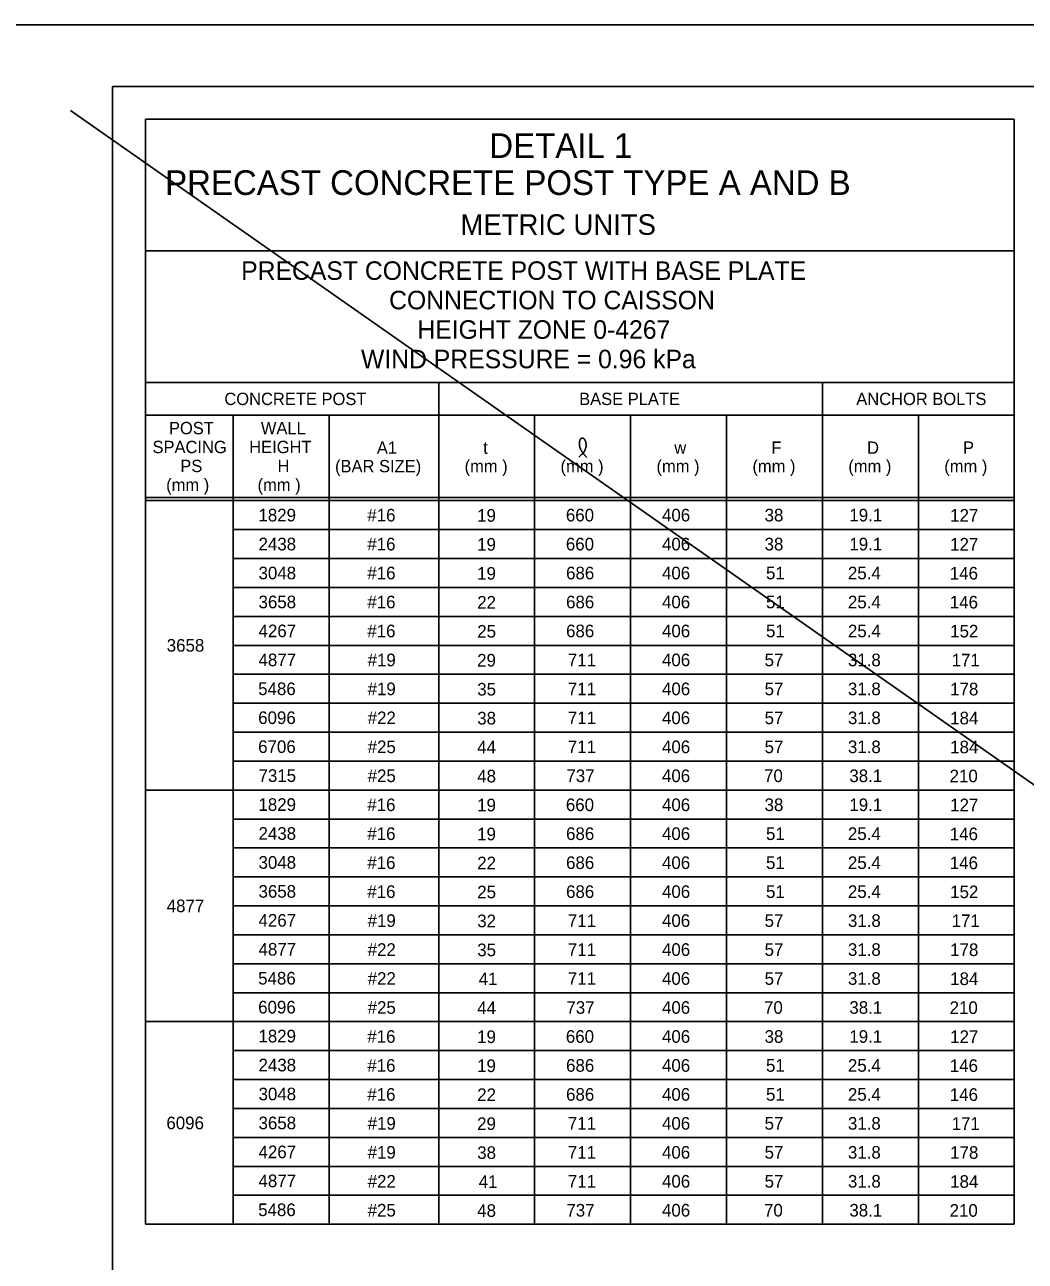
# Model space of a CAD drawing. Extents: x 3351 to 8430, y -3586 to 1457.
# Drawn here: x 5462 to 5705.3, y -323.1 to -22.3 of the extents above; entities that cross this region are included whole.
import ezdxf

# ---------------------------------------------------------------- set-up
doc = ezdxf.new("R2010")
doc.units = 0
for name, color, linetype in [('1', 7, 'Continuous'), ('2', 7, 'Continuous'), ('PLT-BNDY', 7, 'Continuous')]:
    doc.layers.add(name, color=color, linetype=linetype)

msp = doc.modelspace()

# ---------------------------------------------------------------- linework, layer by layer
at = {"layer": '1'}
for p, q in [((5473.16, -43.15), (6246.31, -584.48)), ((5491.34, -45.31), (5491.34, -314.06)), ((5702.68, -45.31), (5491.34, -45.31)), ((5702.68, -45.31), (5702.68, -314.06)), ((5702.68, -77.31), (5491.34, -77.31)), ((5491.34, -109.31), (5702.68, -109.31)), ((5491.34, -109.31), (5559.34, -109.31)), ((5562.68, -109.31), (5562.68, -314.06)), ((5656.01, -109.31), (5656.01, -314.06)), ((5491.34, -117.31), (5702.68, -117.31)), ((5512.68, -314.06), (5512.68, -117.31)), ((5536.01, -117.31), (5536.01, -314.06)), ((5586.01, -117.31), (5586.01, -314.06)), ((5609.34, -117.31), (5609.34, -314.06)), ((5632.68, -117.31), (5632.68, -314.06)), ((5679.34, -117.31), (5679.34, -314.06)), ((5491.34, -137.31), (5702.68, -137.31)), ((5491.34, -138.06), (5702.68, -138.06)), ((5549.34, -141.58), (5549.34, -141.58)), ((5574.35, -141.58), (5574.35, -141.58)), ((5597.68, -141.58), (5597.68, -141.58)), ((5621.02, -141.58), (5621.02, -141.58)), ((5644.35, -141.58), (5644.35, -141.58)), ((5667.68, -141.58), (5667.68, -141.58)), ((5691.02, -141.58), (5691.02, -141.58)), ((5512.68, -145.1), (5702.68, -145.1)), ((5512.68, -152.14), (5702.68, -152.14)), ((5512.68, -159.18), (5702.68, -159.18)), ((5512.68, -166.22), (5702.68, -166.22)), ((5512.68, -173.26), (5702.68, -173.26)), ((5512.68, -180.3), (5702.68, -180.3)), ((5512.68, -187.34), (5702.68, -187.34)), ((5512.68, -194.38), (5702.68, -194.38)), ((5512.68, -201.42), (5702.68, -201.42)), ((5491.34, -208.46), (5702.68, -208.46)), ((5491.34, -208.46), (5702.68, -208.46)), ((5512.68, -215.5), (5702.68, -215.5)), ((5512.68, -222.54), (5702.68, -222.54)), ((5512.68, -229.58), (5702.68, -229.58)), ((5512.68, -236.62), (5702.68, -236.62)), ((5512.68, -243.66), (5702.68, -243.66)), ((5512.68, -250.7), (5702.68, -250.7)), ((5512.68, -257.74), (5702.68, -257.74)), ((5491.34, -264.78), (5702.68, -264.78)), ((5512.68, -271.82), (5702.68, -271.82)), ((5512.68, -271.82), (5702.68, -271.82)), ((5512.68, -278.86), (5702.68, -278.86)), ((5512.68, -285.9), (5702.68, -285.9)), ((5512.68, -292.94), (5702.68, -292.94)), ((5512.68, -299.98), (5702.68, -299.98)), ((5512.68, -307.02), (5702.68, -307.02)), ((5491.34, -314.06), (5702.68, -314.06))]:
    msp.add_line(p, q, dxfattribs=at)
msp.add_spline([(5596.73, -127.48), (5596.94, -127.31), (5597.06, -127.18), (5597.26, -126.98), (5597.42, -126.82), (5597.7, -126.61), (5597.9, -126.35), (5598.08, -126.16), (5598.2, -125.93), (5598.3, -125.68), (5598.38, -125.44), (5598.46, -125.21), (5598.49, -125.02), (5598.52, -124.77), (5598.54, -124.55), (5598.52, -124.3), (5598.48, -124.05), (5598.43, -123.81), (5598.37, -123.58), (5598.28, -123.35), (5598.21, -123.22), (5598.11, -123.12), (5598.02, -123.02), (5597.92, -122.94), (5597.81, -122.88), (5597.72, -122.85), (5597.56, -122.85), (5597.46, -122.88), (5597.31, -122.93), (5597.22, -123.01), (5597.16, -123.1), (5597.09, -123.22), (5597.02, -123.33), (5596.98, -123.47), (5596.95, -123.58), (5596.91, -123.82), (5596.89, -123.99), (5596.91, -124.18), (5596.91, -124.38), (5596.95, -124.66), (5596.97, -124.89), (5597.01, -125.06), (5597.08, -125.28), (5597.18, -125.5), (5597.28, -125.7), (5597.37, -125.9), (5597.49, -126.12), (5597.69, -126.3), (5597.81, -126.51), (5597.94, -126.67), (5598.05, -126.85), (5598.2, -127.02), (5598.33, -127.19), (5598.44, -127.3), (5598.55, -127.43), (5598.66, -127.6)], degree=3, dxfattribs=at)
at = {"layer": '2'}
for p, q in [((5483.34, -601.31), (5483.34, -37.31)), ((5483.34, -37.31), (6269.34, -37.31))]:
    msp.add_line(p, q, dxfattribs=at)
at = {"layer": 'PLT-BNDY'}
msp.add_lwpolyline([(5443.34, -22.31), (6284.34, -22.31), (6284.34, -616.31), (5443.34, -616.31)], close=True, dxfattribs=at)

# ---------------------------------------------------------------- texts
at = {"layer": '1'}
for s, height, p in [('DETAIL 1', 6, (5574.99, -54.71)), ('PRECAST CONCRETE POST TYPE A AND B', 6, (5496.14, -63.71)), ('METRIC UNITS', 5, (5567.97, -73.41)), ('PRECAST CONCRETE POST WITH BASE PLATE', 4.5, (5514.63, -84.36)), ('CONNECTION TO CAISSON', 4.5, (5550.61, -91.52)), ('HEIGHT ZONE 0-4267', 4.5, (5557.48, -98.69)), ('WIND PRESSURE = 0.96 kPa', 4.5, (5543.77, -105.86)), ('CONCRETE POST', 3, (5510.55, -114.81)), ('BASE PLATE', 3, (5596.84, -114.81)), ('ANCHOR BOLTS', 3, (5664.24, -114.81)), ('POST', 3, (5497.07, -121.91)), ('WALL', 3, (5519.42, -121.91)), ('SPACING', 3, (5493.07, -126.51)), ('HEIGHT', 3, (5516.59, -126.51)), ('A1', 3, (5547.64, -126.67)), ('t', 3, (5573.51, -126.67)), ('w', 3, (5619.99, -126.67)), ('F', 3, (5643.6, -126.67)), ('D', 3, (5666.87, -126.67)), ('P', 3, (5690.2, -126.67)), ('PS', 3, (5499.83, -131.11)), ('H', 3, (5523.47, -131.11)), ('(BAR SIZE)', 3, (5537.47, -131.17)), ('(mm )', 3, (5568.98, -131.17)), ('(mm )', 3, (5592.31, -131.17)), ('(mm )', 3, (5615.65, -131.17)), ('(mm )', 3, (5638.98, -131.17)), ('(mm )', 3, (5662.31, -131.17)), ('(mm )', 3, (5685.65, -131.17)), ('(mm )', 3, (5496.4, -135.71)), ('(mm )', 3, (5518.63, -135.71)), ('1829', 3.07, (5518.84, -143.11)), ('#16', 3.07, (5545.32, -143.11)), ('19', 3.07, (5572.03, -143.19)), ('660', 3.07, (5593.61, -143.11)), ('406', 3.07, (5616.99, -143.11)), ('38', 3.07, (5641.94, -143.11)), ('19.1', 3.07, (5662.56, -143.11)), ('127', 3.07, (5687.08, -143.16)), ('2438', 3.07, (5518.86, -150.15)), ('#16', 3.07, (5545.32, -150.16)), ('19', 3.07, (5572.03, -150.23)), ('660', 3.07, (5593.61, -150.16)), ('406', 3.07, (5616.99, -150.16)), ('38', 3.07, (5641.94, -150.16)), ('19.1', 3.07, (5662.56, -150.16)), ('127', 3.07, (5687.08, -150.2)), ('3048', 3.07, (5518.86, -157.19)), ('#16', 3.07, (5545.32, -157.2)), ('19', 3.07, (5572.03, -157.28)), ('686', 3.07, (5593.66, -157.2)), ('406', 3.07, (5616.99, -157.2)), ('51', 3.07, (5642.29, -157.2)), ('25.4', 3.07, (5662.21, -157.2)), ('146', 3.07, (5686.99, -157.25)), ('3658', 3.07, (5518.86, -164.23)), ('#16', 3.07, (5545.32, -164.25)), ('22', 3.07, (5572.05, -164.32)), ('686', 3.07, (5593.66, -164.25)), ('406', 3.07, (5616.99, -164.25)), ('51', 3.07, (5642.29, -164.25)), ('25.4', 3.07, (5662.21, -164.25)), ('146', 3.07, (5686.99, -164.29)), ('4267', 3.07, (5518.86, -171.27)), ('#16', 3.07, (5545.32, -171.29)), ('25', 3.07, (5572.05, -171.37)), ('686', 3.07, (5593.66, -171.29)), ('406', 3.07, (5616.99, -171.29)), ('51', 3.07, (5642.29, -171.29)), ('25.4', 3.07, (5662.21, -171.29)), ('152', 3.07, (5687.08, -171.34)), ('3658', 3.07, (5496.53, -174.79)), ('4877', 3.07, (5518.86, -178.31)), ('#19', 3.07, (5545.39, -178.34)), ('29', 3.07, (5572.03, -178.41)), ('711', 3.07, (5594.09, -178.34)), ('406', 3.07, (5616.99, -178.34)), ('57', 3.07, (5641.94, -178.34)), ('31.8', 3.07, (5662.21, -178.34)), ('171', 3.07, (5687.43, -178.38)), ('5486', 3.07, (5518.77, -185.35)), ('#19', 3.07, (5545.39, -185.38)), ('35', 3.07, (5572.05, -185.46)), ('711', 3.07, (5594.09, -185.38)), ('406', 3.07, (5616.99, -185.38)), ('57', 3.07, (5641.94, -185.38)), ('31.8', 3.07, (5662.21, -185.38)), ('178', 3.07, (5687.08, -185.42)), ('6096', 3.07, (5518.77, -192.39)), ('#22', 3.07, (5545.4, -192.42)), ('38', 3.07, (5572.05, -192.5)), ('711', 3.07, (5594.09, -192.42)), ('406', 3.07, (5616.99, -192.42)), ('57', 3.07, (5641.94, -192.42)), ('31.8', 3.07, (5662.21, -192.42)), ('184', 3.07, (5687.08, -192.47)), ('6706', 3.07, (5518.77, -199.43)), ('#25', 3.07, (5545.4, -199.47)), ('44', 3.07, (5572.05, -199.54)), ('711', 3.07, (5594.09, -199.47)), ('406', 3.07, (5616.99, -199.47)), ('57', 3.07, (5641.94, -199.47)), ('31.8', 3.07, (5662.21, -199.47)), ('184', 3.07, (5687.08, -199.51)), ('7315', 3.07, (5518.86, -206.47)), ('#25', 3.07, (5545.4, -206.51)), ('48', 3.07, (5572.05, -206.59)), ('737', 3.07, (5593.74, -206.51)), ('406', 3.07, (5616.99, -206.51)), ('70', 3.07, (5641.81, -206.51)), ('38.1', 3.07, (5662.56, -206.51)), ('210', 3.07, (5686.94, -206.56)), ('1829', 3.07, (5518.84, -213.51)), ('#16', 3.07, (5545.32, -213.56)), ('19', 3.07, (5572.03, -213.63)), ('660', 3.07, (5593.61, -213.56)), ('406', 3.07, (5616.99, -213.56)), ('38', 3.07, (5641.94, -213.56)), ('19.1', 3.07, (5662.56, -213.56)), ('127', 3.07, (5687.08, -213.6)), ('2438', 3.07, (5518.86, -220.55)), ('#16', 3.07, (5545.32, -220.6)), ('19', 3.07, (5572.03, -220.68)), ('686', 3.07, (5593.66, -220.6)), ('406', 3.07, (5616.99, -220.6)), ('51', 3.07, (5642.29, -220.6)), ('25.4', 3.07, (5662.21, -220.6)), ('146', 3.07, (5686.99, -220.65)), ('3048', 3.07, (5518.86, -227.59)), ('#16', 3.07, (5545.32, -227.65)), ('22', 3.07, (5572.05, -227.72)), ('686', 3.07, (5593.66, -227.65)), ('406', 3.07, (5616.99, -227.65)), ('51', 3.07, (5642.29, -227.65)), ('25.4', 3.07, (5662.21, -227.65)), ('146', 3.07, (5686.99, -227.69)), ('3658', 3.07, (5518.86, -234.63)), ('#16', 3.07, (5545.32, -234.69)), ('686', 3.07, (5593.66, -234.69)), ('406', 3.07, (5616.99, -234.69)), ('25.4', 3.07, (5662.21, -234.69)), ('25', 3.07, (5572.05, -234.77)), ('51', 3.07, (5642.29, -234.69)), ('152', 3.07, (5687.08, -234.74)), ('4877', 3.07, (5496.53, -238.15)), ('4267', 3.07, (5518.86, -241.67)), ('#19', 3.07, (5545.39, -241.74)), ('32', 3.07, (5572.05, -241.81)), ('711', 3.07, (5594.09, -241.74)), ('406', 3.07, (5616.99, -241.74)), ('57', 3.07, (5641.94, -241.74)), ('31.8', 3.07, (5662.21, -241.74)), ('171', 3.07, (5687.43, -241.78)), ('4877', 3.07, (5518.86, -248.71)), ('#22', 3.07, (5545.4, -248.78)), ('35', 3.07, (5572.05, -248.86)), ('711', 3.07, (5594.09, -248.78)), ('406', 3.07, (5616.99, -248.78)), ('57', 3.07, (5641.94, -248.78)), ('31.8', 3.07, (5662.21, -248.78)), ('178', 3.07, (5687.08, -248.82)), ('5486', 3.07, (5518.77, -255.75)), ('#22', 3.07, (5545.4, -255.82)), ('41', 3.07, (5572.4, -255.9)), ('711', 3.07, (5594.09, -255.82)), ('406', 3.07, (5616.99, -255.82)), ('57', 3.07, (5641.94, -255.82)), ('31.8', 3.07, (5662.21, -255.82)), ('184', 3.07, (5687.08, -255.87)), ('6096', 3.07, (5518.77, -262.79)), ('#25', 3.07, (5545.4, -262.87)), ('44', 3.07, (5572.05, -262.94)), ('737', 3.07, (5593.74, -262.87)), ('406', 3.07, (5616.99, -262.87)), ('70', 3.07, (5641.81, -262.87)), ('38.1', 3.07, (5662.56, -262.87)), ('210', 3.07, (5686.94, -262.91)), ('1829', 3.07, (5518.84, -269.83)), ('#16', 3.07, (5545.32, -269.92)), ('19', 3.07, (5572.03, -269.99)), ('660', 3.07, (5593.61, -269.92)), ('406', 3.07, (5616.99, -269.92)), ('38', 3.07, (5641.94, -269.92)), ('19.1', 3.07, (5662.56, -269.92)), ('127', 3.07, (5687.08, -269.96)), ('2438', 3.07, (5518.86, -276.87)), ('#16', 3.07, (5545.32, -276.96)), ('19', 3.07, (5572.03, -277.04)), ('686', 3.07, (5593.66, -276.96)), ('406', 3.07, (5616.99, -276.96)), ('51', 3.07, (5642.29, -276.96)), ('25.4', 3.07, (5662.21, -276.96)), ('146', 3.07, (5686.99, -277.01)), ('3048', 3.07, (5518.86, -283.91)), ('#16', 3.07, (5545.32, -284.01)), ('22', 3.07, (5572.05, -284.08)), ('686', 3.07, (5593.66, -284.01)), ('406', 3.07, (5616.99, -284.01)), ('51', 3.07, (5642.29, -284.01)), ('25.4', 3.07, (5662.21, -284.01)), ('146', 3.07, (5686.99, -284.05)), ('6096', 3.07, (5496.45, -290.95)), ('3658', 3.07, (5518.86, -290.95)), ('#19', 3.07, (5545.39, -291.05)), ('29', 3.07, (5572.03, -291.13)), ('711', 3.07, (5594.09, -291.05)), ('406', 3.07, (5616.99, -291.05)), ('57', 3.07, (5641.94, -291.05)), ('31.8', 3.07, (5662.21, -291.05)), ('171', 3.07, (5687.43, -291.1)), ('4267', 3.07, (5518.86, -297.99)), ('#19', 3.07, (5545.39, -298.1)), ('38', 3.07, (5572.05, -298.17)), ('711', 3.07, (5594.09, -298.1)), ('406', 3.07, (5616.99, -298.1)), ('57', 3.07, (5641.94, -298.1)), ('31.8', 3.07, (5662.21, -298.1)), ('178', 3.07, (5687.08, -298.14)), ('4877', 3.07, (5518.86, -305.03)), ('#22', 3.07, (5545.4, -305.14)), ('41', 3.07, (5572.4, -305.22)), ('711', 3.07, (5594.09, -305.14)), ('406', 3.07, (5616.99, -305.14)), ('57', 3.07, (5641.94, -305.14)), ('31.8', 3.07, (5662.21, -305.14)), ('184', 3.07, (5687.08, -305.19)), ('5486', 3.07, (5518.77, -312.07)), ('#25', 3.07, (5545.4, -312.18)), ('48', 3.07, (5572.05, -312.26)), ('737', 3.07, (5593.74, -312.18)), ('406', 3.07, (5616.99, -312.18)), ('70', 3.07, (5641.81, -312.18)), ('38.1', 3.07, (5662.56, -312.18)), ('210', 3.07, (5686.94, -312.23))]:
    msp.add_text(s, height=height, dxfattribs=at).set_placement(p)

doc.saveas('drawing.dxf')
